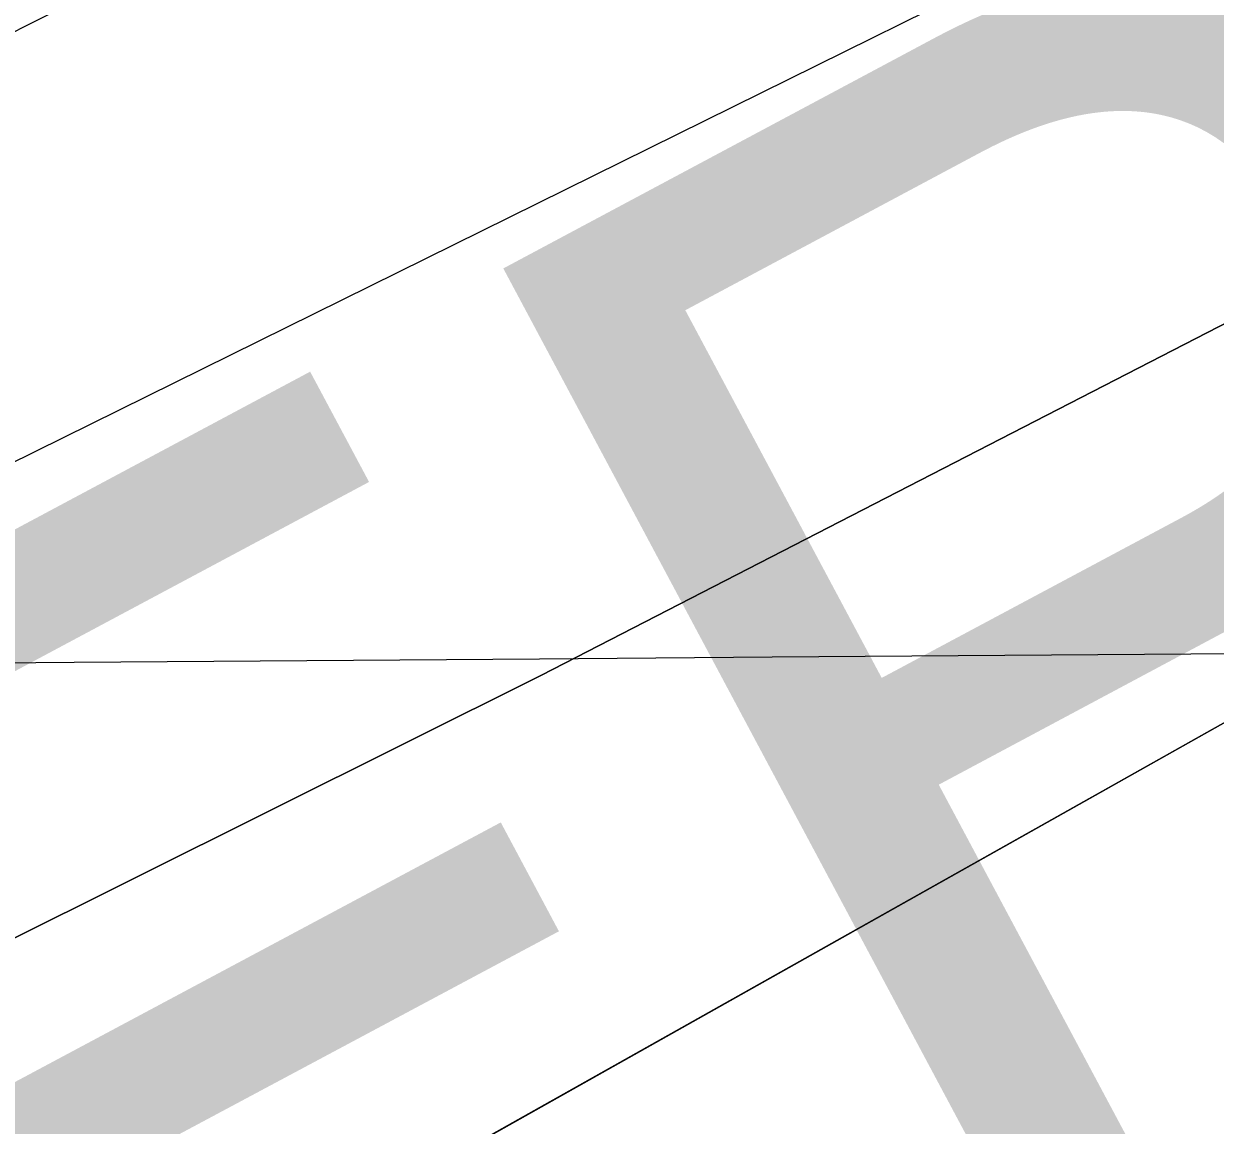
# Model space of a CAD drawing. Extents: x 3445503 to 3483459, y 540493 to 566012.
# Drawn here: x 3477040.8 to 3477146.3, y 552045.2 to 552142.7 of the extents above; entities that cross this region are included whole.
import ezdxf

# ---------------------------------------------------------------- set-up
doc = ezdxf.new("R2010")
doc.units = 0
for name, color, linetype in [('V-GRID-MAJR', 7, 'Continuous'), ('V-RIVR-EDGE', 7, 'Continuous'), ('V-RRAP-RVMT-IDEN', 7, 'Continuous'), ('V-TOPO-DPTH', 7, 'Continuous'), ('V-TOPO-MAJR', 7, 'Continuous'), ('V-TOPO-MINR', 7, 'Continuous')]:
    doc.layers.add(name, color=color, linetype=linetype)

msp = doc.modelspace()

# ---------------------------------------------------------------- linework, layer by layer
at = {"layer": 'V-GRID-MAJR'}
msp.add_spline([(3449621.526, 551946.219), (3454896.117, 551971.152), (3460170.705, 551996.853), (3465445.288, 552023.321), (3470719.8680000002, 552050.556), (3475994.444, 552078.558), (3481269.015, 552107.327), (3481269.0160000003, 552107.327)], degree=3, dxfattribs=at)
at = {"layer": 'V-RIVR-EDGE'}
msp.add_spline([(3477967.3848833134, 552440.8059690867), (3477956.324274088, 552434.4645256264), (3477946.922800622, 552428.2304005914), (3477938.2208844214, 552423.7327046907), (3477929.172198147, 552419.58349804), (3477921.163822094, 552414.388823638), (3477919.4179374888, 552411.2644546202), (3477918.3664526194, 552407.7907367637), (3477915.2291897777, 552404.3221764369), (3477908.61305155, 552399.8193230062), (3477903.741938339, 552398.0932089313), (3477897.8270765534, 552396.0220439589), (3477895.3893709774, 552394.2899127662), (3477890.1714876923, 552392.9122879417), (3477887.3861524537, 552391.1810163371), (3477883.9004003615, 552387.3656859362), (3477874.497207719, 552380.4363015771), (3477864.3996153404, 552373.8562660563), (3477857.0907965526, 552370.3980207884), (3477852.909785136, 552366.5844095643), (3477848.381144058, 552362.7716579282), (3477844.5451835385, 552357.9142981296), (3477836.8938926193, 552356.5426904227), (3477833.4090001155, 552353.0749896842), (3477830.613349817, 552347.1721621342), (3477822.605833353, 552342.3251173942), (3477810.0688162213, 552333.3176913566), (3477792.657247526, 552321.1936325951), (3477781.52192369, 552316.7019538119), (3477774.9023471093, 552310.8085817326), (3477768.981468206, 552306.3040091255), (3477763.756708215, 552302.1453470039), (3477759.9310627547, 552301.4595431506), (3477756.0985405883, 552297.9927020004), (3477741.122958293, 552286.9055151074), (3477723.7062320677, 552272.6956783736), (3477708.732368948, 552262.3037508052), (3477698.9806870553, 552255.0275963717), (3477689.5869498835, 552251.922138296), (3477683.6652113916, 552247.0699360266), (3477677.043915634, 552240.4813046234), (3477664.1601284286, 552231.8223678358), (3477659.2829980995, 552227.6628461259), (3477652.325247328, 552225.5942599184), (3477646.05759835, 552221.4381765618), (3477633.1695132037, 552211.0410914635), (3477593.4640879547, 552180.5476742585), (3477582.3218874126, 552173.2749581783), (3477570.133359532, 552164.6143022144), (3477532.8716569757, 552138.2864238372), (3477506.055176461, 552118.5377213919), (3477500.1351571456, 552114.3807784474), (3477492.8237595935, 552109.879644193), (3477485.8591321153, 552105.0300206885), (3477479.9494278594, 552105.044633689), (3477473.686936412, 552102.974328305), (3477446.1786349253, 552084.6178636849), (3477429.4631851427, 552072.8397154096), (3477413.0962246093, 552061.4083372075), (3477403.3445427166, 552054.1321827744), (3477399.864807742, 552052.7502600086), (3477395.341324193, 552051.0232863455), (3477385.9467274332, 552047.5701986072), (3477366.105189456, 552036.8426756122), (3477295.433217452, 551995.3016125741), (3477256.0874561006, 551969.6741510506), (3477245.9924424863, 551964.1370045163), (3477236.5866710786, 551956.1647311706), (3477232.406519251, 551952.6987496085), (3477223.3586925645, 551948.89717262), (3477210.8268329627, 551941.975524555), (3477195.5096381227, 551933.3226048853), (3477189.23941038, 551928.1236325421), (3477182.2756424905, 551923.6216386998), (3477175.6646617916, 551921.2045632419), (3477171.836437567, 551919.4758704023), (3477168.3515450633, 551916.0081696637), (3477159.6496288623, 551911.5104737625), (3477143.6328767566, 551901.1211249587), (3477124.4848789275, 551889.6966234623), (3477117.871319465, 551886.2366590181), (3477112.3066661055, 551885.2075234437), (3477107.4346933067, 551883.1337797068), (3477100.8211338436, 551879.6738152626), (3477094.5517656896, 551874.8224725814), (3477091.412783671, 551870.6586529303), (3477085.147713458, 551867.54545856), (3477074.3548617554, 551860.9671422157), (3477058.344126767, 551853.011201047), (3477036.0640236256, 551840.203917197), (3477024.5707550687, 551831.5415420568), (3477014.1263926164, 551825.3099957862), (3477007.5162715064, 551823.2405499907), (3476990.806838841, 551813.8958093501), (3476960.862550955, 551794.5024728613), (3476943.4492630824, 551781.6831547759), (3476927.7818598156, 551771.9882057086), (3476905.500897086, 551758.8332921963), (3476879.0389229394, 551741.8647674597), (3476864.071076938, 551733.9062475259), (3476854.3211142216, 551727.325352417), (3476848.0526056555, 551722.8216393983), (3476839.70175747, 551719.7136025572), (3476833.4427043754, 551719.0338158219), (3476830.31231824, 551718.3462927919), (3476827.173336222, 551714.182473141), (3476822.9949035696, 551711.4117509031), (3476800.371468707, 551700.343474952), (3476764.179302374, 551684.7895373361), (3476719.29037737, 551666.8236817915), (3476694.587181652, 551658.1939710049), (3476687.274064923, 551652.9975774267), (3476681.7085519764, 551651.6208121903), (3476674.7516607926, 551649.8998556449), (3476665.709851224, 551648.5316862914), (3476648.669121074, 551645.7927688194), (3476639.2779626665, 551643.7301997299), (3476627.4490986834, 551639.9354994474), (3476617.009034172, 551635.4421014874), (3476607.2625098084, 551630.2517250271), (3476595.080858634, 551624.3721063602), (3476590.5590942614, 551623.3403920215), (3476578.3920560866, 551623.3704776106), (3476574.5664106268, 551622.6846737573), (3476569.6944378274, 551620.6109300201), (3476563.7744185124, 551616.4539870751), (3476559.595126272, 551613.3356351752), (3476542.5552557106, 551610.944347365), (3476516.4692776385, 551605.4467418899), (3476500.8139086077, 551600.6186080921), (3476493.860455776, 551600.2881701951), (3476490.382439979, 551599.6015067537), (3476484.8160674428, 551597.8771118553), (3476475.769959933, 551594.7707941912), (3476466.7143969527, 551587.8405502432), (3476459.750629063, 551583.3385564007), (3476454.1842565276, 551581.6141615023), (3476446.5243697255, 551576.7662571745), (3476440.255001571, 551571.9149144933), (3476435.0311011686, 551568.1038820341), (3476422.854607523, 551564.3100413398), (3476402.3126526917, 551551.4984595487), (3476381.420489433, 551537.6448483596), (3476372.0198755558, 551531.7583529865), (3476359.8339264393, 551524.140586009), (3476350.7740655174, 551515.4721937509), (3476342.071289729, 551510.6268681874), (3476327.10172455, 551501.9730889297), (3476312.481508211, 551494.0137094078), (3476294.027910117, 551482.2398590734), (3476278.3630856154, 551473.5877989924), (3476258.5155305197, 551460.4268683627), (3476247.7175212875, 551451.7627740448), (3476240.7477362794, 551444.8273725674), (3476231.3445436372, 551437.8979882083), (3476220.5534111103, 551432.0149311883), (3476209.412070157, 551425.0898447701), (3476201.752183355, 551420.2419404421), (3476188.86323862, 551409.4972256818), (3476180.8488454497, 551401.8691436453), (3476169.01310476, 551395.2934060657), (3476157.8666062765, 551386.2825416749), (3476151.592940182, 551379.6930506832), (3476140.805246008, 551375.200512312), (3476129.659607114, 551366.5372775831), (3476121.6409160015, 551357.171047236), (3476113.974152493, 551349.5421056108), (3476103.18130079, 551342.9637892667), (3476089.95590104, 551336.7391197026), (3476064.211535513, 551328.8072470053), (3476038.8070633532, 551317.7458477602), (3476021.0538821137, 551308.0560562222), (3476001.9050246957, 551296.2839250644), (3475987.974050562, 551285.889418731), (3475980.311584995, 551279.9986254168), (3475968.8286314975, 551275.5078062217), (3475961.8691615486, 551272.74396069), (3475958.38169028, 551268.2333709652), (3475953.4976832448, 551261.2928119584), (3475933.6613027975, 551252.651066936), (3475913.8197648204, 551241.923543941), (3475899.54373979, 551232.5727861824), (3475888.3989604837, 551224.2571811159), (3475872.030280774, 551212.1305435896), (3475859.1439148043, 551202.4287178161), (3475843.822422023, 551192.0376498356), (3475828.851137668, 551182.688611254), (3475807.6165022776, 551170.9216376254), (3475790.902771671, 551159.8387486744), (3475778.359737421, 551148.3979150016), (3475750.8454188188, 551127.6080427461), (3475732.386663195, 551113.7484144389), (3475710.1082792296, 551101.6363899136), (3475688.5242950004, 551089.1750165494), (3475657.5457140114, 551073.2605554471), (3475627.610881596, 551057.6911452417), (3475610.205330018, 551048.0004941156), (3475592.8023572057, 551039.3527319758), (3475578.883417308, 551033.8250409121), (3475567.7575489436, 551033.1572884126), (3475559.4084199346, 551030.7445108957), (3475547.22161123, 551022.7791142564), (3475531.193684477, 551007.8705798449), (3475514.128026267, 550995.0504021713), (3475489.7561280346, 550979.8148682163), (3475462.248686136, 550961.8060332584), (3475436.832179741, 550945.8778187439), (3475412.1117922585, 550930.2955147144), (3475404.102556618, 550924.7532106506), (3475394.356891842, 550919.9104638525), (3475383.5657593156, 550914.0274068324), (3475369.9892915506, 550906.4130782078), (3475361.2813582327, 550899.4819746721), (3475348.7563753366, 550895.3413639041), (3475341.099067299, 550891.5363485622), (3475331.346525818, 550883.9125644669), (3475319.5056275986, 550875.251048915), (3475304.183275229, 550864.5123512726), (3475282.257678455, 550854.4852451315), (3475261.025621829, 550843.7611604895), (3475243.971997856, 550835.8077980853), (3475209.5136818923, 550818.5114142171), (3475176.085361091, 550795.9980066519), (3475149.619948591, 550777.6389632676), (3475114.789934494, 550750.6098084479), (3475097.3766466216, 550737.7904903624), (3475087.6146496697, 550726.3427799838), (3475078.202861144, 550715.9370990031), (3475072.9712244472, 550708.9973995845), (3475070.5317996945, 550706.5700090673), (3475067.0529243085, 550705.5357159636), (3475062.1826706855, 550704.1572315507), (3475055.2206219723, 550700.3504970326), (3475048.2534157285, 550694.4579845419), (3475043.3668299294, 550686.4745365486), (3475033.264080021, 550677.8087230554), (3475023.50638101, 550668.099160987), (3475018.97344199, 550662.5482610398), (3475016.528000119, 550657.6874628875), (3475015.1288855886, 550654.2146046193), (3475012.339252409, 550650.7451847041), (3475004.6767868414, 550644.8543913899), (3475000.49319666, 550639.9978911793), (3474998.0511931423, 550636.527611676), (3474987.9467240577, 550627.1665388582), (3474974.703272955, 550613.6416463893), (3474958.329435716, 550599.4292308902), (3474946.4885374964, 550590.7677153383), (3474937.4321149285, 550583.4898417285), (3474926.2856164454, 550574.4789773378), (3474912.7005527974, 550563.388352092), (3474895.6417712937, 550553.3492117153), (3474877.8877304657, 550543.3117905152), (3474859.783481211, 550532.2323399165), (3474849.689327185, 550527.0428230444), (3474846.203575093, 550523.2274926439), (3474838.546267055, 550519.4224773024), (3474826.015267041, 550512.8484588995), (3474803.3961301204, 550503.518331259), (3474763.728526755, 550488.3206191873), (3474757.461737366, 550484.5121654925), (3474754.3296320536, 550483.1293831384), (3474743.1960273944, 550479.3329636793), (3474732.059843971, 550474.4936552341), (3474701.4383481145, 550462.4022608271), (3474681.260355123, 550456.1947830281), (3474669.430631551, 550452.0524530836), (3474656.205231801, 550445.8277835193), (3474651.328101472, 550441.6682618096), (3474649.580497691, 550437.8486334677), (3474646.428621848, 550428.4703688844), (3474639.474309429, 550427.7923013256), (3474629.0385428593, 550425.0370516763), (3474622.08423044, 550424.3589841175), (3474617.2174151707, 550424.3710183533), (3474614.0844502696, 550422.6406063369), (3474611.296536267, 550419.8664457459), (3474606.4228442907, 550417.0974426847), (3474599.8170211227, 550416.7661451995), (3474592.512500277, 550415.0460482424), (3474584.1633712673, 550412.633270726), (3474580.6801979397, 550409.8608293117), (3474579.97806191, 550407.0815111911), (3474579.2707683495, 550402.2164150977), (3474577.524024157, 550398.7444164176), (3474572.3009833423, 550395.2810136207), (3474569.5259631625, 550397.7212979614), (3474568.8350017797, 550399.4611654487), (3474566.39901538, 550398.4242935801), (3474565.003339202, 550396.3419539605), (3474560.8317832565, 550396.3522690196), (3474558.046448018, 550394.620997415), (3474557.349469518, 550393.9274572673), (3474552.8216880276, 550390.4623352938), (3474550.030335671, 550386.2976560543), (3474547.2398429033, 550382.480606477), (3474544.4553672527, 550381.0969645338), (3474541.6777683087, 550382.4943598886), (3474539.93876041, 550382.1510281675), (3474539.237483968, 550379.7193397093), (3474537.4838630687, 550373.4663037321), (3474536.4297994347, 550368.9496968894), (3474533.638447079, 550364.7850176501), (3474528.767333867, 550363.058903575), (3474524.9425479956, 550362.7207293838), (3474521.1297963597, 550367.2493704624), (3474518.3504782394, 550367.9515064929), (3474514.8690240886, 550365.8743244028), (3474513.4733479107, 550363.7919847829), (3474515.539355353, 550355.7913450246), (3474514.1368024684, 550350.9279681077), (3474510.6458928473, 550345.0268597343), (3474504.717277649, 550337.393620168), (3474501.5877511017, 550337.0537268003), (3474494.9827875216, 550337.0700589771), (3474490.1151126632, 550336.7344635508), (3474486.2911863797, 550336.7439190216), (3474483.5049915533, 550334.665017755), (3474481.7616857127, 550332.5835377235), (3474479.668171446, 550329.4600282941), (3474476.1884364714, 550328.0781055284), (3474468.885634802, 550327.0532678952), (3474462.629160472, 550327.4163701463), (3474450.808032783, 550326.750336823), (3474441.4194531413, 550325.7306567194), (3474433.070324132, 550323.3178792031), (3474424.3727058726, 550320.5583316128), (3474416.3677681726, 550316.7541758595), (3474412.183318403, 550311.5500459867), (3474406.9585584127, 550307.3913838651), (3474397.2111744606, 550301.8533777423), (3474391.99586994, 550301.5186419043), (3474386.088744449, 550302.5761438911), (3474381.571278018, 550303.282577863), (3474374.9663144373, 550303.29891004), (3474367.313304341, 550301.232043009), (3474361.396723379, 550298.4656187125), (3474352.692228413, 550292.9250338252), (3474347.1249962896, 550290.8530092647), (3474344.6941674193, 550291.9019153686), (3474343.6555763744, 550293.6426424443), (3474340.8745390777, 550293.6495191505), (3474339.4754245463, 550290.1766608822), (3474332.171763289, 550288.804193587), (3474327.3015096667, 550287.4257091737), (3474316.868321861, 550285.713348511), (3474310.6084091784, 550284.6859321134), (3474304.3545136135, 550286.0919233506), (3474293.2303644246, 550286.119430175), (3474261.933379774, 550282.0252371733), (3474232.365087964, 550274.1028199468), (3474219.840105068, 550269.962209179), (3474206.624160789, 550267.5614658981), (3474200.707579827, 550264.7950416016), (3474193.397901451, 550260.9891666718), (3474172.5229299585, 550254.0881487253), (3474156.866701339, 550248.9123852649), (3474145.3846074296, 550244.7691957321), (3474138.0800865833, 550243.0490987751), (3474131.475123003, 550243.0654309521), (3474123.8212533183, 550240.6509342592), (3474116.8617833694, 550237.8870887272), (3474100.516312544, 550235.1464520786), (3474090.0865630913, 550234.8246100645), (3474081.393242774, 550233.8032107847), (3474068.173860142, 550230.0119488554), (3474051.4764617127, 550225.5340234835), (3474039.295670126, 550220.0020344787), (3474031.2976091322, 550218.9789160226), (3474029.5560224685, 550217.5926953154), (3474028.8504480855, 550213.4228585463), (3474027.1131593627, 550213.77478615), (3474025.036836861, 550217.603869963), (3474021.9098890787, 550218.3068655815), (3474017.0361971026, 550215.53786252), (3474014.6010702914, 550214.8486203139), (3474009.387484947, 550215.2091437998), (3474003.125853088, 550213.4864680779), (3473996.173259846, 550213.5036598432), (3473986.43791013, 550212.8324689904), (3473971.4812387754, 550209.3931346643), (3473947.8217916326, 550201.1084747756), (3473927.9965858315, 550196.985915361), (3473915.481058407, 550196.6692308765), (3473910.9584344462, 550195.2898868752), (3473900.519229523, 550191.1441185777), (3473896.3399372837, 550188.0257666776), (3473890.081743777, 550187.6936096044), (3473880.6914449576, 550185.9786701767), (3473877.557620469, 550183.9006284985), (3473876.1593655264, 550180.7753998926), (3473870.9371843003, 550177.6596267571), (3473863.28589338, 550176.2880190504), (3473852.851845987, 550174.2280287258), (3473846.584197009, 550170.071945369), (3473843.4469341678, 550166.6033850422), (3473829.887658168, 550165.9416496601), (3473817.364394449, 550162.4962982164), (3473797.202733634, 550162.8937839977), (3473790.9393825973, 550160.4758489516), (3473774.2359670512, 550153.5645159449), (3473761.365933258, 550150.4676537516), (3473751.280375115, 550148.7544335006), (3473741.5476041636, 550149.1261316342), (3473732.1598841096, 550148.454081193), (3473721.729275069, 550147.7846095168), (3473708.5133307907, 550145.3838662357), (3473703.986408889, 550142.266373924), (3473699.8036782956, 550137.7575033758), (3473693.194416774, 550136.035687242), (3473684.503675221, 550136.0571769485), (3473676.5099121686, 550136.7722068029), (3473667.814872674, 550135.055548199), (3473650.414478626, 550127.4506750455), (3473634.408041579, 550121.2328821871), (3473613.526193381, 550111.5508269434), (3473599.600376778, 550103.2420985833), (3473599.594359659, 550100.8086909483), (3473599.5814658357, 550095.5942460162), (3473597.494828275, 550095.2517738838), (3473595.7566799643, 550095.256071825), (3473589.510520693, 550099.7907300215), (3473582.56308498, 550101.8936997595), (3473571.0870081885, 550100.1839178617), (3473560.30189278, 550096.7342684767), (3473548.8086242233, 550088.071893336), (3473541.4937883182, 550082.1802404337), (3473536.968585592, 550079.7580074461), (3473530.7095324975, 550079.0782207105), (3473522.3793144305, 550084.3132957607), (3473518.5588265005, 550085.7132698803), (3473509.867225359, 550085.3871299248), (3473487.609471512, 550081.6182172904), (3473463.9594798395, 550077.1574836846), (3473450.746973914, 550076.1472590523), (3473424.3279791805, 550076.5602174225), (3473415.2904675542, 550076.9301963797), (3473413.20039164, 550075.1972055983), (3473411.1094561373, 550073.1165851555), (3473410.044217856, 550064.0807927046), (3473387.095502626, 550062.0517475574), (3473385.3573543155, 550062.0560454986), (3473385.029495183, 550070.052387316), (3473384.336814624, 550071.0969954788), (3473381.21072643, 550072.1476207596), (3473364.172575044, 550070.4515922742), (3473359.2988830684, 550067.6825892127), (3473346.088955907, 550067.7152535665), (3473344.347369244, 550066.3290328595), (3473345.0245772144, 550059.0270907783), (3473343.6306202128, 550057.6400104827), (3473340.5079703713, 550060.081154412), (3473338.0840182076, 550063.9110978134), (3473333.2163433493, 550063.575502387), (3473315.824545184, 550059.4469258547), (3473309.9062450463, 550055.9852422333), (3473306.770701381, 550053.2119412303), (3473302.2523753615, 550053.57074554), (3473296.6954582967, 550055.6702769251), (3473292.871532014, 550055.6797323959), (3473289.7351287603, 550052.5588017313), (3473286.6013042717, 550050.4807600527), (3473283.1284460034, 550051.8798745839), (3473279.3070984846, 550052.9322190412), (3473267.4816728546, 550050.5280374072)], degree=3, dxfattribs=at)
at = {"layer": 'V-TOPO-DPTH'}
for points in [[(3477007.205247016, 552045.4167570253), (3477086.6238187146, 552085.014014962), (3477165.528472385, 552125.5881681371), (3477243.662249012, 552167.6276641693), (3477321.2821076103, 552210.6440554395), (3477453.1137817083, 552285.3207769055), (3477464.3955162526, 552291.7938913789), (3477475.6285476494, 552298.349411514), (3477486.7885243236, 552305.0285401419), (3477497.8997978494, 552311.7900744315), (3478125.756246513, 552698.62440663), (3478155.826228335, 552717.0782141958), (3478185.939193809, 552735.4613319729), (3478216.116634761, 552753.738415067), (3478246.3370593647, 552771.9448083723), (3478276.6303135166, 552790.0293658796), (3478306.9776862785, 552808.0221718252), (3478337.406236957, 552825.8773504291), (3478367.888906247, 552843.6407774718), (3478555.6790117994, 552952.5044008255)], [(3478555.6790117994, 552952.5044008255), (3478367.888906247, 552843.6407774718), (3478337.406236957, 552825.8773504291), (3478306.9776862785, 552808.0221718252), (3478276.6303135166, 552790.0293658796), (3478246.3370593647, 552771.9448083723), (3478216.116634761, 552753.738415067), (3478185.939193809, 552735.4613319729), (3478155.826228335, 552717.0782141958), (3478125.756246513, 552698.62440663), (3477497.8997978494, 552311.7900744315), (3477486.7885243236, 552305.0285401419), (3477475.6285476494, 552298.349411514), (3477464.3955162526, 552291.7938913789), (3477453.1137817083, 552285.3207769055), (3477321.2821076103, 552210.6440554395), (3477243.662249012, 552167.6276641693), (3477165.528472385, 552125.5881681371), (3477086.6238187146, 552085.014014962), (3477007.205247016, 552045.4167570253)], [(3478457.8247094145, 552846.6201473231), (3478367.3661732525, 552793.5611016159), (3478349.0562487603, 552782.8093317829), (3478330.753305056, 552772.0457047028), (3478312.4608325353, 552761.2642917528), (3478294.175340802, 552750.4710215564), (3478057.400117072, 552610.5558814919), (3477963.0148750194, 552554.7177478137), (3477868.6671346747, 552498.8163929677), (3477774.375646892, 552442.8202063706), (3477680.121660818, 552386.760798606), (3477538.480085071, 552302.4202688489), (3477515.0241686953, 552288.5715624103), (3477491.5004683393, 552274.8399774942), (3477467.875092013, 552261.2840748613), (3477444.181931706, 552247.8452937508), (3477063.616202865, 552033.8583972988), (3476966.8010239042, 551979.8015569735)], [(3478457.8247094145, 552846.6201473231), (3478367.3661732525, 552793.5611016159), (3478349.0562487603, 552782.8093317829), (3478330.753305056, 552772.0457047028), (3478312.4608325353, 552761.2642917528), (3478294.175340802, 552750.4710215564), (3478057.400117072, 552610.5558814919), (3477963.0148750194, 552554.7177478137), (3477868.6671346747, 552498.8163929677), (3477774.375646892, 552442.8202063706), (3477680.121660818, 552386.760798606), (3477538.480085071, 552302.4202688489), (3477515.0241686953, 552288.5715624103), (3477491.5004683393, 552274.8399774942), (3477467.875092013, 552261.2840748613), (3477444.181931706, 552247.8452937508), (3477063.616202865, 552033.8583972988), (3476966.8010239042, 551979.8015569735)]]:
    msp.add_lwpolyline(points, dxfattribs=at)
at = {"layer": 'V-TOPO-MAJR'}
msp.add_lwpolyline([(3476873.7642896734, 552021.8194914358), (3477271.6177008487, 552218.3751391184), (3477296.517975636, 552230.7016242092), (3477321.4050782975, 552243.0545936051), (3477346.2724227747, 552255.4472894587), (3477371.1265951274, 552267.8664696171), (3477399.0430488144, 552281.8436827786), (3477409.882520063, 552287.3812185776), (3477420.6599023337, 552293.034815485), (3477431.3441511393, 552298.8625040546), (3477441.966310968, 552304.8062537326), (3477460.1392742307, 552315.1696141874), (3477463.10100536, 552316.8955556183), (3477464.5687251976, 552317.7806062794), (3477466.02987217, 552318.6766969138), (3477546.805005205, 552368.8415476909), (3477588.63726585, 552394.8468374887), (3477630.4541641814, 552420.8767824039), (3477672.2480190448, 552446.9437099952), (3477714.0265115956, 552473.0352927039)], dxfattribs=at)
at = {"layer": 'V-TOPO-MINR'}
for points in [[(3477007.205247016, 552045.4167570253), (3477086.6238187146, 552085.014014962), (3477165.528472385, 552125.5881681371), (3477243.662249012, 552167.6276641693), (3477321.2821076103, 552210.6440554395), (3477453.1137817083, 552285.3207769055), (3477464.3955162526, 552291.7938913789), (3477475.6285476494, 552298.349411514), (3477486.7885243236, 552305.0285401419), (3477497.8997978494, 552311.7900744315), (3478125.756246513, 552698.62440663), (3478155.826228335, 552717.0782141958), (3478185.939193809, 552735.4613319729), (3478216.116634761, 552753.738415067), (3478246.3370593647, 552771.9448083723), (3478276.6303135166, 552790.0293658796), (3478306.9776862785, 552808.0221718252), (3478337.406236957, 552825.8773504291), (3478367.888906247, 552843.6407774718), (3478555.6790117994, 552952.5044008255)], [(3476933.45858153, 552088.4546467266), (3477061.062247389, 552152.6093960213), (3477188.526516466, 552217.0425384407), (3477382.705988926, 552315.5991180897), (3477412.8456070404, 552331.2033784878), (3477442.811510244, 552347.1282564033), (3477472.5168410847, 552363.5340605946), (3477502.0484570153, 552380.2604823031), (3477561.754856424, 552414.7161667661), (3477620.8450927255, 552449.1856205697), (3477679.7164203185, 552484.0211096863), (3477738.2593848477, 552519.4056517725), (3477796.583440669, 552555.1562291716), (3478243.849862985, 552832.2003871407), (3478260.5937238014, 552842.5584102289), (3478277.345557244, 552852.903506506), (3478294.109349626, 552863.2292125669), (3478310.881114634, 552873.5419918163), (3478412.313377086, 552935.8307656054)], [(3476966.8010239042, 551979.8015569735), (3477063.616202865, 552033.8583972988), (3477444.181931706, 552247.8452937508), (3477467.875092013, 552261.2840748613), (3477491.5004683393, 552274.8399774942), (3477515.0241686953, 552288.5715624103), (3477538.480085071, 552302.4202688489), (3477680.121660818, 552386.760798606), (3477774.375646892, 552442.8202063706), (3477868.6671346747, 552498.8163929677), (3477963.0148750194, 552554.7177478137), (3478057.400117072, 552610.5558814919), (3478294.175340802, 552750.4710215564), (3478312.4608325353, 552761.2642917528), (3478330.753305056, 552772.0457047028), (3478349.0562487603, 552782.8093317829), (3478367.3661732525, 552793.5611016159), (3478457.8247094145, 552846.6201473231)]]:
    msp.add_lwpolyline(points, dxfattribs=at)

# ---------------------------------------------------------------- texts
at = {"layer": 'V-RRAP-RVMT-IDEN'}
msp.add_text('VACHERIE', height=99.99979600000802, rotation=28.113995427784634, dxfattribs=at).set_placement((3476714.329540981, 551810.538672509))

doc.saveas('drawing.dxf')
